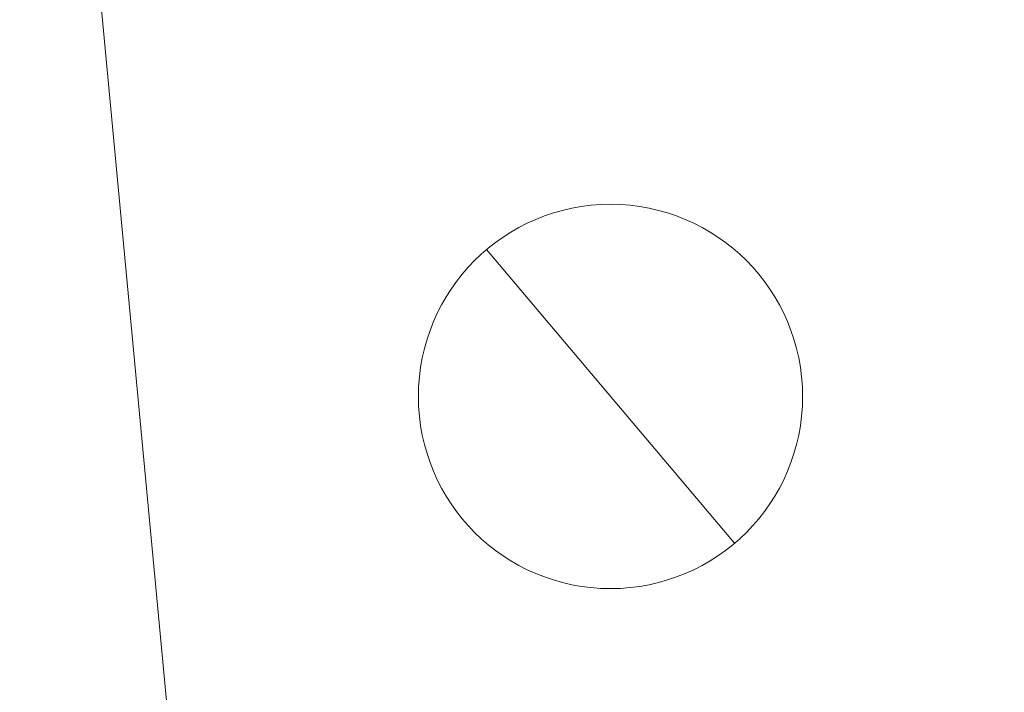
# Model space of a CAD drawing. Header units: metres. Extents: x 163543 to 168130, y 402678 to 405437.
# Tile 945 of 1056: x 165512.13 to 165514.18, y 403952.22 to 403953.62. Entities that reach past the tile are written whole.
import ezdxf

# ---------------------------------------------------------------- set-up
doc = ezdxf.new("R2010")
doc.units = ezdxf.units.M
doc.layers.get('0').update_dxf_attribs({"lineweight": 25})
for name, color, linetype, lineweight in [('X-CA190022.004-UO-ARC_Arcering$0$N-WE-VH-VERHARDING_BETONSTRAATSTEEN-A-200', 252, 'Continuous', 18), ('X-CA190022.004-UO-BGT_Ondergrond$0$GE_315_WGDRijbaanLokalewegverkeersdrempel_GEM', 253, 'Continuous', 9), ('X-CA190022.004-UO-BGT_Ondergrond$0$GE_367_OWGBerm_groenvoorziening_grasenk_GEM', 253, 'Continuous', 9), ('X-CA190022.004-UO-WHM_Putten en kolken combi_v0.1$0$PUTRAND ONDERLEGGER GEMEENTE', 251, 'Continuous', 15)]:
    doc.layers.add(name, color=color, linetype=linetype, lineweight=lineweight)

# ---------------------------------------------------------------- blocks, each defined once
blk = doc.blocks.new('X-CA190022.004-UO-WHM_Putten en kolken combi_v0.1$0$B-SRI-PUT_BETON-SO')
at = {"flags": 128}
blk.add_lwpolyline([(-1.29, 1.528), (1.29, -1.528)], dxfattribs=at)
blk.add_circle((0, 0), 2)

msp = doc.modelspace()

# ---------------------------------------------------------------- hatches: boundary and pattern name
at = {"layer": 'X-CA190022.004-UO-ARC_Arcering$0$N-WE-VH-VERHARDING_BETONSTRAATSTEEN-A-200'}
h = msp.add_hatch(dxfattribs=at)
h.set_pattern_fill('AVH-BSS_KEIFORMAAT_KEPER', color=256, scale=2, angle=292, pattern_type=2)
h.set_pattern_definition([(292, (0, 0), (0.27337599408, -0.11604122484), [0.63, -0.21]), (202, (0.38942, 0.15733), (0.27337599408, -0.11604122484), [0.63, -0.21])])
h.paths.add_polyline_path([(165512.9665, 403948.7405, 0.01887), (165510.8907, 403950.3731), (165509.5577, 403951.3424, -0.024626), (165506.8741, 403953.5036), (165502.2074, 403948.2453, -0.024924), (165504.7037, 403945.8104), (165505.7667, 403944.6648, 0.019423), (165507.6915, 403942.7455), (165509.6688, 403944.9946, -1), (165510.9919, 403946.4944)])

# ---------------------------------------------------------------- linework, layer by layer
at = {"layer": 'X-CA190022.004-UO-BGT_Ondergrond$0$GE_315_WGDRijbaanLokalewegverkeersdrempel_GEM', "flags": 128}
msp.add_lwpolyline([(165513.795, 403959.063), (165513.943, 403959.018), (165512.167, 403955.055), (165512.564, 403950.833), (165503.689, 403958.817), (165506.909, 403959.217), (165509.807, 403962.59), (165509.906, 403962.489), (165513.795, 403959.063)], dxfattribs=at)
at = {"layer": 'X-CA190022.004-UO-BGT_Ondergrond$0$GE_367_OWGBerm_groenvoorziening_grasenk_GEM', "flags": 128}
msp.add_lwpolyline([(165517.53, 403946.333), (165512.564, 403950.833), (165512.167, 403955.055), (165513.943, 403959.018), (165513.795, 403959.063), (165514.083, 403959.623), (165525.548, 403972.868)], dxfattribs=at)

# ---------------------------------------------------------------- block references
at = {"layer": 'X-CA190022.004-UO-WHM_Putten en kolken combi_v0.1$0$PUTRAND ONDERLEGGER GEMEENTE', "xscale": 0.2, "yscale": 0.2, "zscale": 0.2}
msp.add_blockref('X-CA190022.004-UO-WHM_Putten en kolken combi_v0.1$0$B-SRI-PUT_BETON-SO', (165513.36, 403952.832), dxfattribs=at)

doc.saveas('drawing.dxf')
